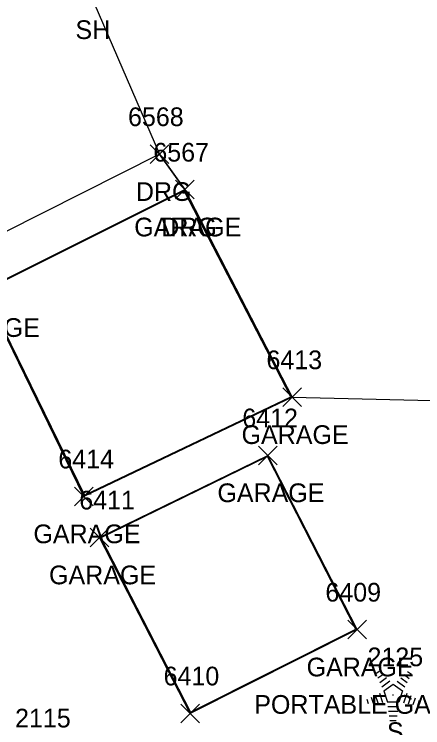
# Model space of a CAD drawing. Extents: x 1439173 to 1457902, y 641926 to 659889.
# Drawn here: x 1449007.3 to 1449050.9, y 643737.2 to 643813.5 of the extents above; entities that cross this region are included whole.
import ezdxf

# ---------------------------------------------------------------- set-up
doc = ezdxf.new("R2010")
doc.units = 0
for name, color, linetype in [('L_A', 7, 'Continuous'), ('L_C', 7, 'Continuous'), ('L_I', 7, 'Continuous'), ('L_TIC', 7, 'Continuous'), ('LBC', 7, 'Continuous'), ('Level 5', 7, 'Continuous'), ('LSOGP', 7, 'Continuous'), ('LTC', 7, 'Continuous'), ('R_A', 7, 'Continuous'), ('R_I', 7, 'Continuous'), ('R_TIC', 7, 'Continuous'), ('RDG', 7, 'Continuous')]:
    doc.layers.add(name, color=color, linetype=linetype)

msp = doc.modelspace()

# ---------------------------------------------------------------- linework, layer by layer
at = {"layer": 'L_TIC'}
for points in [[(1449024.487, 643793.789), (1449026.487, 643795.789)], [(1449026.487, 643793.789), (1449024.487, 643795.789)], [(1449035.962, 643771.588), (1449037.962, 643773.588)], [(1449037.962, 643771.588), (1449035.962, 643773.588)], [(1449033.382, 643765.369), (1449035.382, 643767.369)], [(1449035.382, 643765.369), (1449033.382, 643767.369)], [(1449033.382, 643765.369), (1449035.382, 643767.369)], [(1449035.382, 643765.369), (1449033.382, 643767.369)], [(1449013.714, 643760.973), (1449015.714, 643762.973)], [(1449015.714, 643760.973), (1449013.714, 643762.973)], [(1449015.384, 643756.581), (1449017.384, 643758.581)], [(1449017.384, 643756.581), (1449015.384, 643758.581)], [(1449042.917, 643746.731), (1449044.917, 643748.731)], [(1449044.917, 643746.731), (1449042.917, 643748.731)], [(1449042.917, 643746.731), (1449044.917, 643748.731)], [(1449044.917, 643746.731), (1449042.917, 643748.731)], [(1449025.054, 643737.767), (1449027.054, 643739.767)], [(1449027.054, 643737.767), (1449025.054, 643739.767)]]:
    msp.add_lwpolyline(points, dxfattribs=at)
at = {"layer": 'LBC'}
for points in [[(1449036.962, 643772.588), (1449014.714, 643761.973), (1449003.954, 643784.037), (1449025.487, 643794.789)], [(1449025.487, 643794.789), (1449036.962, 643772.588)], [(1449043.917, 643747.731), (1449026.054, 643738.767), (1449016.384, 643757.581), (1449034.382, 643766.369)], [(1449043.917, 643747.731), (1449034.382, 643766.369)]]:
    msp.add_lwpolyline(points, dxfattribs=at)
at = {"layer": 'Level 5'}
for p, q in [((1449025.442, 643794.653), (1449004.086, 643783.988)), ((1449036.825, 643772.63), (1449025.442, 643794.653)), ((1449025.442, 643794.653), (1449025.442, 643794.653)), ((1449004.086, 643783.988), (1449014.761, 643762.11)), ((1449014.761, 643762.11), (1449036.825, 643772.63)), ((1449034.337, 643766.234), (1449016.52, 643757.538)), ((1449043.781, 643747.771), (1449034.337, 643766.234)), ((1449034.337, 643766.234), (1449034.337, 643766.234)), ((1449016.52, 643757.538), (1449026.098, 643738.9)), ((1449026.098, 643738.9), (1449043.781, 643747.771))]:
    msp.add_line(p, q, dxfattribs=at)
at = {"layer": 'LSOGP'}
msp.add_lwpolyline([(1449015.318, 643815.895), (1449022.772, 643798.581), (1449025.485, 643794.786), (1449025.485, 643794.786), (1449036.961, 643772.584), (1449056.403, 643772.139), (1449069.453, 643753.419), (1449080.914, 643739.534), (1449118.996, 643657.515), (1449125.44, 643639.247), (1449147.756, 643623.82), (1449157.563, 643613.951)], dxfattribs=at)
at = {"layer": 'LTC'}
for p, q in [((1449045.914, 643743.025), (1449046.268, 643743.282)), ((1449049.312, 643743.265), (1449049.731, 643742.96)), ((1449046.123, 643742.559), (1449046.652, 643742.943)), ((1449046.333, 643742.093), (1449047.037, 643742.605)), ((1449046.542, 643741.627), (1449047.421, 643742.265)), ((1449048.57, 643742.568), (1449049.249, 643742.075)), ((1449048.941, 643742.917), (1449049.49, 643742.517)), ((1449046.767, 643741.172), (1449047.779, 643741.907)), ((1449047.779, 643741.907), (1449048.776, 643741.182)), ((1449048.199, 643742.22), (1449049.008, 643741.631)), ((1449045.857, 643740.737), (1449046.128, 643739.902)), ((1449046.312, 643740.953), (1449046.643, 643739.934)), ((1449046.767, 643741.172), (1449047.154, 643739.979)), ((1449048.776, 643741.182), (1449048.384, 643739.979)), ((1449049.213, 643740.911), (1449048.875, 643739.872)), ((1449044.946, 643740.304), (1449045.098, 643739.836)), ((1449045.402, 643740.52), (1449045.613, 643739.869)), ((1449048.384, 643739.979), (1449047.154, 643739.979)), ((1449049.658, 643740.661), (1449049.37, 643739.776)), ((1449050.102, 643740.411), (1449049.865, 643739.681)), ((1449050.547, 643740.16), (1449050.36, 643739.586)), ((1449048.346, 643739.479), (1449047.202, 643739.479)), ((1449048.262, 643738.979), (1449047.274, 643738.979)), ((1449048.179, 643738.479), (1449047.347, 643738.479)), ((1449048.095, 643737.979), (1449047.42, 643737.979))]:
    msp.add_line(p, q, dxfattribs=at)
at = {"layer": 'R_TIC'}
for points in [[(1449021.778, 643797.583), (1449023.778, 643799.583)], [(1449023.778, 643797.583), (1449021.778, 643799.583)], [(1449024.487, 643793.789), (1449026.487, 643795.789)], [(1449026.487, 643793.789), (1449024.487, 643795.789)]]:
    msp.add_lwpolyline(points, dxfattribs=at)
at = {"layer": 'RDG'}
msp.add_lwpolyline([(1449025.487, 643794.789), (1449022.778, 643798.583), (1449002.057, 643788.126), (1448994.164, 643784.3)], dxfattribs=at)

# ---------------------------------------------------------------- texts
at = {"layer": 'L_A'}
for s, p in [('SH', (1449013.804, 643810.896)), ('GARAGE', (1449020.085, 643789.789)), ('GARAGE', (1448998.552, 643779.037)), ('GARAGE', (1449031.561, 643767.588)), ('GARAGE', (1449028.98, 643761.369)), ('GARAGE', (1449028.98, 643761.369)), ('GARAGE', (1449009.312, 643756.973)), ('GARAGE', (1449010.982, 643752.581)), ('GARAGE', (1449038.516, 643742.731)), ('GARAGE', (1449038.516, 643742.731)), ('S', (1449047.104, 643735.816))]:
    msp.add_text(s, height=2, dxfattribs=at).set_placement(p)
at = {"layer": 'L_C'}
msp.add_text('PORTABLE GAR', height=2, dxfattribs=at).set_placement((1449032.917, 643738.731))
msp.add_text('PORTABLE GAR', height=2, dxfattribs=at).set_placement((1449032.917, 643738.731))
at = {"layer": 'L_I'}
for s, p in [('6567', (1449022.132, 643797.789)), ('6413', (1449034.222, 643775.588)), ('6412', (1449031.642, 643769.369)), ('6412', (1449031.642, 643769.369)), ('6414', (1449011.974, 643764.973)), ('6411', (1449014.21, 643760.581)), ('6409', (1449040.524, 643750.731)), ('6409', (1449040.524, 643750.731)), ('2125', (1449045.026, 643743.816)), ('6410', (1449023.228, 643741.767))]:
    msp.add_text(s, height=2, dxfattribs=at).set_placement(p)
at = {"layer": 'LTC'}
msp.add_text('.', height=1.037, rotation=270, dxfattribs=at).set_placement((1449047.661, 643740.92))
at = {"layer": 'R_A'}
for p in [(1449020.266, 643793.583), (1449022.975, 643789.789)]:
    msp.add_text('DRG', height=2, dxfattribs=at).set_placement(p)
at = {"layer": 'R_I'}
for s, p in [('6568', (1449019.424, 643801.583)), ('6567', (1449022.132, 643797.789)), ('2115', (1449007.349, 643737.269))]:
    msp.add_text(s, height=2, dxfattribs=at).set_placement(p)

doc.saveas('drawing.dxf')
